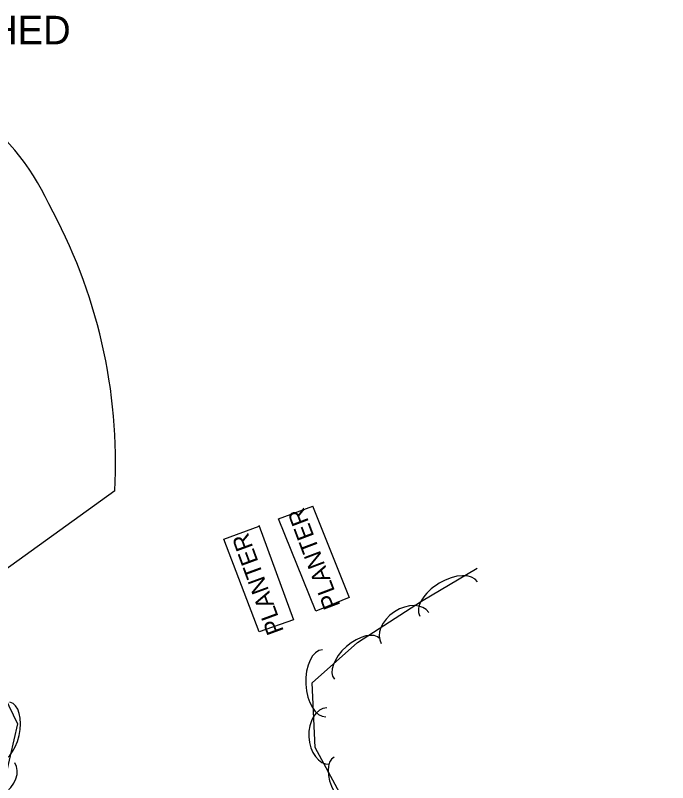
# Model space of a CAD drawing. Extents: x 954793 to 988390, y 1867850 to 1924428.
# Drawn here: x 965536.8 to 965651, y 1898944.4 to 1899078.7 of the extents above; entities that cross this region are included whole.
import ezdxf

# ---------------------------------------------------------------- set-up
doc = ezdxf.new("R2010")
doc.units = 0
for name, color, linetype in [('S_DRIVEWAY', 7, 'Continuous'), ('S_MISC_STRUCTURES', 7, 'Continuous'), ('S_MISC_STRUCTURES_ANNOT', 7, 'Continuous'), ('S_SURVEY_TEXT_ANNOT', 7, 'Continuous'), ('S_TREE', 7, 'Continuous')]:
    doc.layers.add(name, color=color, linetype=linetype)

msp = doc.modelspace()

# ---------------------------------------------------------------- linework, layer by layer
at = {"layer": 'S_DRIVEWAY'}
msp.add_lwpolyline([(965554.2, 1898995.49), (965508.12, 1898962.28), (965498.81, 1898975.95), (965518.59, 1898989.36), (965490.69, 1899027.01), (965473.18, 1899039.8), (965457.09, 1899051.48)], dxfattribs=at)
for centre, major_axis, ratio, start_param, end_param in [((965505.18, 1899028.58), (-19.99, 36.37), 0.992442, 4.640192, 5.70475), ((965461.13, 1899000.62), (-38.39, 85.19), 0.99688, 4.235138, 4.794435)]:
    msp.add_ellipse(centre, major_axis=major_axis, ratio=ratio, start_param=start_param, end_param=end_param, dxfattribs=at)
at = {"layer": 'S_MISC_STRUCTURES'}
for points in [[(965588.79, 1898992.91), (965595.26, 1898976.82), (965589.43, 1898974.46), (965582.87, 1898990.61), (965588.85, 1898992.82)], [(965579.4, 1898989.49), (965585.47, 1898972.91), (965579.45, 1898970.8), (965573.31, 1898987.07), (965579.45, 1898989.34)]]:
    msp.add_lwpolyline(points, dxfattribs=at)
at = {"layer": 'S_TREE'}
for points in [[(965432.98, 1898929.44), (965410.91, 1898962.5), (965393.89, 1898988.74), (965378.75, 1899010.52), (965368.28, 1899026.21), (965367.8, 1899032.05), (965374.03, 1899037.03), (965386.87, 1899033.92), (965395.98, 1899022.43), (965407.78, 1899007.57), (965420.01, 1898993.37), (965435.26, 1898976.5), (965455.48, 1898964.45), (965467.01, 1898962.32), (965475.72, 1898967.86), (965481.96, 1898976.96), (965486.29, 1898986.12), (965495.69, 1898996.66), (965508.88, 1898994.88), (965519.01, 1898984.57), (965529.54, 1898970.47), (965537.14, 1898954.73), (965534.58, 1898943.51)], [(965654, 1898819.97), (965648.56, 1898824.65), (965644.51, 1898832.64), (965641.63, 1898841.69), (965625.84, 1898877.54), (965611.97, 1898904.13), (965601.36, 1898928.22), (965589.28, 1898950.55), (965588.74, 1898961.92), (965596.7, 1898968.93), (965607.89, 1898976.2), (965617.63, 1898981.98)]]:
    msp.add_lwpolyline(points, dxfattribs=at)
for centre, major_axis, ratio in [((965612.67, 1898976.57), (-5.04, -3), 0.55008), ((965605.03, 1898971.49), (-4.16, -2.7), 0.685311), ((965596.66, 1898966.07), (-4.01, -3.53), 0.540699), ((965590.87, 1898961.83), (0.28, -5.86), 0.55008), ((965534.64, 1898953.31), (1.19, 5.21), 0.540699), ((965591.57, 1898952.6), (0.24, -4.95), 0.685311), ((965532.62, 1898945.06), (4.08, 2.81), 0.685311), ((965595.13, 1898944.2), (2.54, -4.7), 0.540699)]:
    msp.add_ellipse(centre, major_axis=major_axis, ratio=ratio, start_param=3.141593, end_param=6.283185, dxfattribs=at)

# ---------------------------------------------------------------- texts
at = {"layer": 'S_MISC_STRUCTURES_ANNOT'}
for rotation, p in [(110.713, (965593.74, 1898975.46)), (110.1287, (965583.83, 1898970.97))]:
    msp.add_text('PLANTER', height=3, rotation=rotation, dxfattribs=at).set_placement(p)
at = {"layer": 'S_SURVEY_TEXT_ANNOT'}
msp.add_text('CONC BLOCK WELL SHED', height=5, dxfattribs=at).set_placement((965461.76, 1899073.67))

doc.saveas('drawing.dxf')
